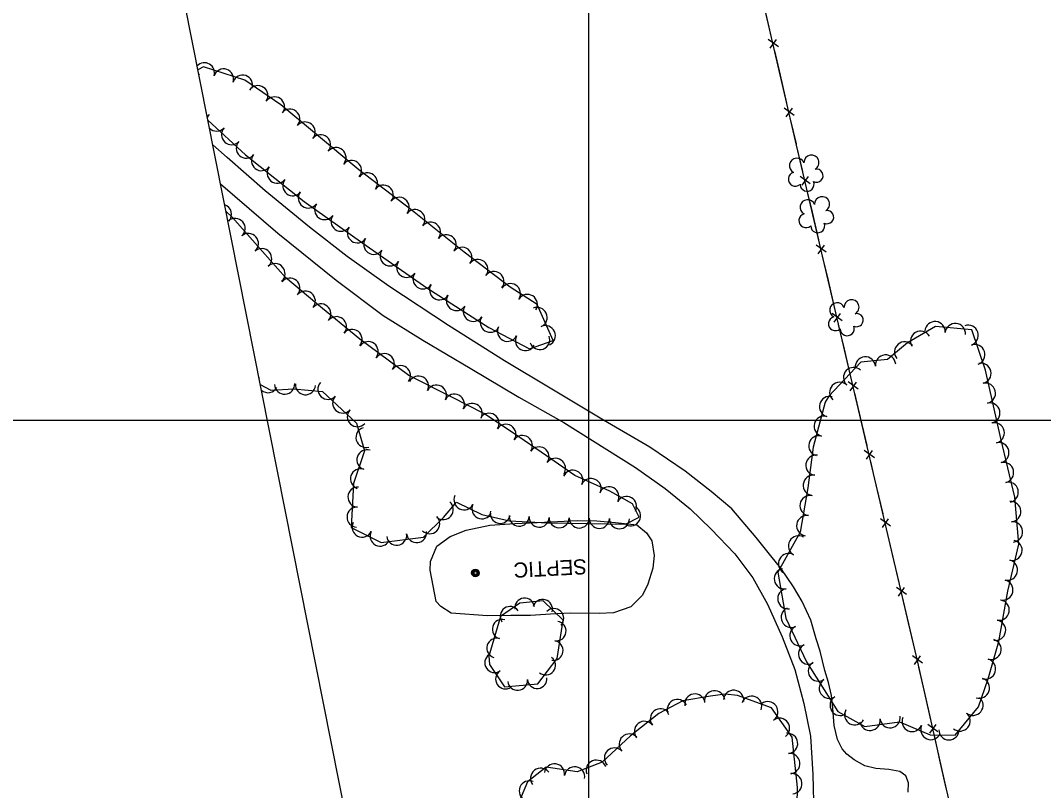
# Model space of a CAD drawing. Extents: x 353423 to 364002, y 127000 to 201942.
# Drawn here: x 360275 to 360680, y 150353.4 to 150658.1 of the extents above; entities that cross this region are included whole.
import ezdxf

# ---------------------------------------------------------------- set-up
doc = ezdxf.new("R2010")
doc.units = 0
for name, color, linetype in [('E_DTM_SlopeBottom', 7, 'Continuous'), ('E_FEN_Generic', 7, 'Continuous'), ('E_LAND_TreeLine', 7, 'Continuous'), ('E_MISCPROP', 7, 'Continuous'), ('E_RDWY_Gravel', 7, 'Continuous'), ('E_UTL_ETransformer', 7, 'Continuous')]:
    doc.layers.add(name, color=color, linetype=linetype)

msp = doc.modelspace()

# ---------------------------------------------------------------- linework, layer by layer
at = {"layer": 'E_DTM_SlopeBottom'}
for p, q in [((360575.03, 150647.69), (360571.04, 150650.58)), ((360571.84, 150647.12), (360574.29, 150650.56)), ((360581.33, 150620.59), (360577.34, 150623.47)), ((360578.14, 150620.02), (360580.59, 150623.46)), ((360587.65, 150593.49), (360583.65, 150596.37)), ((360584.46, 150592.92), (360586.91, 150596.36)), ((360593.98, 150566.39), (360589.99, 150569.27)), ((360590.79, 150565.82), (360593.24, 150569.26)), ((360600.32, 150539.3), (360596.32, 150542.17)), ((360597.13, 150538.72), (360599.58, 150542.16)), ((360606.69, 150512.21), (360602.69, 150515.08)), ((360603.5, 150511.63), (360605.95, 150515.07)), ((360613.06, 150485.12), (360609.06, 150487.99)), ((360609.87, 150484.54), (360612.32, 150487.99)), ((360619.41, 150458.02), (360615.42, 150460.9)), ((360616.23, 150457.45), (360618.67, 150460.89)), ((360625.76, 150430.93), (360621.76, 150433.8)), ((360622.57, 150430.35), (360625.02, 150433.8)), ((360632.11, 150403.83), (360628.11, 150406.71)), ((360628.92, 150403.26), (360631.36, 150406.7)), ((360638.22, 150376.67), (360634.25, 150379.58)), ((360635.03, 150376.12), (360637.5, 150379.54))]:
    msp.add_line(p, q, dxfattribs=at)
for points in [[(360914.12, 149316.01), (360897.46, 149387.79), (360876.86, 149475.25), (360857.68, 149558.61), (360841.91, 149625.52), (360782.81, 149856.44), (360776.95, 149877.38), (360669.69, 150237.14), (360665.96, 150249.68), (360657.05, 150288.08), (360641.55, 150353.99), (360630.22, 150404.25), (360612.75, 150478.84), (360597.81, 150542.39), (360582.28, 150608.85), (360565.08, 150682.81), (360546.77, 150759.93), (360526.86, 150855.63), (360510.85, 150933.48), (360499.68, 150990.1)], [(360572.11, 150652.57), (360569.55, 150663.59)], [(360575.85, 150636.48), (360573.6, 150646.17)], [(360578.41, 150625.47), (360575.85, 150636.48)], [(360582.15, 150609.38), (360579.9, 150619.07)], [(360584.73, 150598.37), (360582.28, 150608.85), (360582.15, 150609.38)], [(360588.49, 150582.28), (360586.22, 150591.96)], [(360591.06, 150571.27), (360588.49, 150582.28)], [(360594.82, 150555.18), (360592.55, 150564.87)], [(360597.39, 150544.17), (360594.82, 150555.18)], [(360601.17, 150528.09), (360598.9, 150537.77)], [(360603.76, 150517.08), (360601.17, 150528.09)], [(360607.54, 150501), (360605.27, 150510.68)], [(360610.13, 150489.99), (360607.54, 150501)], [(360613.91, 150473.91), (360612.75, 150478.84), (360611.64, 150483.59)], [(360616.49, 150462.9), (360613.91, 150473.91)], [(360620.26, 150446.81), (360617.99, 150456.5)], [(360622.83, 150435.8), (360620.26, 150446.81)], [(360626.6, 150419.72), (360624.33, 150429.4)], [(360629.18, 150408.71), (360626.6, 150419.72)], [(360632.85, 150392.6), (360630.66, 150402.3)], [(360635.33, 150381.57), (360632.85, 150392.6)], [(360638.97, 150365.45), (360636.78, 150375.15)], [(360641.45, 150354.42), (360638.97, 150365.45)]]:
    msp.add_lwpolyline(points, dxfattribs=at)
at = {"layer": 'E_FEN_Generic'}
for points in [[(360349.22, 150618.66), (360364.12, 150605.02), (360387.32, 150586.5), (360410.52, 150570.04), (360435.84, 150552.33), (360460.39, 150536.63), (360476.58, 150528.26), (360485.93, 150531.54), (360479.51, 150545.79), (360468.84, 150552.6), (360450.61, 150566.39), (360429.49, 150583.33), (360408.98, 150599.07), (360391.37, 150613.67), (360378.1, 150624.74), (360363.8, 150634.46), (360347.49, 150639.74), (360345.26, 150638.57)], [(360369.96, 150514.15), (360374.1, 150511.88), (360383.27, 150512.37), (360394.63, 150511.28), (360408.03, 150498.84), (360411.15, 150487.84), (360406.79, 150474.93), (360405.99, 150457.49), (360417.78, 150451.59), (360434.59, 150453.72), (360442.44, 150461.44), (360447.57, 150467.58), (360457.65, 150462.62), (360468.65, 150460.14), (360483.71, 150459.36), (360499.72, 150459.14), (360514.47, 150458.85), (360519.91, 150461.64), (360517.27, 150466.92), (360508.26, 150471.88), (360494.46, 150478.12), (360483.29, 150485.9), (360470.17, 150494.87), (360458.4, 150502.65), (360445.79, 150509.13), (360428.77, 150517.7), (360409.38, 150532.09), (360392.32, 150545.99), (360379.89, 150556.41), (360370.77, 150566.74), (360358.97, 150580.22), (360356.36, 150582.65)], [(360595.04, 150509.46), (360593.61, 150507.15), (360588.78, 150489.34), (360586.64, 150473.24), (360583.7, 150455.67), (360574.8, 150439.83), (360578.03, 150421.58), (360586.13, 150404.3), (360598.59, 150384.64), (360609.29, 150378.78), (360622.96, 150380.65), (360635.07, 150375.41), (360645.06, 150375.36), (360654.28, 150386.53), (360658.09, 150397.66), (360662.33, 150412.37), (360665.92, 150432.26), (360670.25, 150450.88), (360668.62, 150469.55), (360663.12, 150492.78), (360657.09, 150519.76), (360651.66, 150535.74), (360637.21, 150537.08), (360626.09, 150530.58), (360618.18, 150523.95), (360607.72, 150522.98), (360595.04, 150509.46)], [(360460.46, 150406.64), (360460.73, 150403.27), (360466.64, 150394.41), (360479.79, 150395.67), (360487.5, 150405.64), (360489.8, 150420.82), (360481.96, 150428.53), (360472.74, 150427.52), (360465.05, 150422.22), (360460.46, 150406.64)], [(360582.2, 150334.21), (360582.66, 150354.57), (360580.53, 150374.54), (360572.32, 150386.12), (360558.92, 150391.04), (360553.93, 150391.54), (360548.18, 150390.82), (360537.22, 150388.92), (360527.68, 150383.92), (360516.44, 150375.05), (360505.35, 150364.62), (360495.4, 150360.76), (360483.17, 150362.61), (360475.71, 150356.86), (360471.76, 150347.52)]]:
    msp.add_lwpolyline(points, dxfattribs=at)
for centre, radius, start, end in [((360347.86, 150637.44), 3.97, 342.0526, 137.1576), ((360342.37, 150634.71), 3.97, 27.6351, 36.3378), ((360355.42, 150634.99), 3.97, 342.0526, 162.0373), ((360362.97, 150632.54), 3.97, 342.0526, 162.0373), ((360369.03, 150628.39), 3.97, 325.8213, 145.806), ((360375.6, 150623.93), 3.97, 325.8213, 145.806), ((360346.83, 150623.66), 3.97, 301.4389, 317.5647), ((360352.68, 150618.3), 3.97, 137.5485, 158.3041), ((360381.62, 150619.1), 3.97, 320.1664, 140.1511), ((360387.72, 150614.01), 3.97, 320.1664, 140.1511), ((360352.68, 150618.3), 3.97, 224.1464, 317.5332), ((360358.54, 150612.94), 3.97, 137.5485, 317.5332), ((360393.83, 150608.94), 3.97, 320.3445, 140.3292), ((360364.4, 150607.59), 3.97, 137.5485, 317.5332), ((360370.43, 150602.65), 3.97, 141.4118, 321.3964), ((360399.94, 150603.87), 3.97, 320.3445, 140.3292), ((360588.15, 150601.91), 2.97, 299.2179, 182.1912), ((360406.05, 150598.8), 3.97, 320.3445, 140.3292), ((360582.42, 150600.68), 2.97, 21.5671, 242.801), ((360376.63, 150597.7), 3.97, 141.4118, 321.3964), ((360412.36, 150593.86), 3.97, 322.4982, 142.4829), ((360581.76, 150595.35), 2.78, 104.538, 312.311), ((360590.14, 150596.75), 2.61, 243.9232, 101.8558), ((360382.83, 150592.74), 3.97, 141.4118, 321.3964), ((360418.65, 150589.03), 3.97, 322.4982, 142.4829), ((360586.41, 150593.36), 2.78, 181.215, 22.2261), ((360388.96, 150587.89), 3.97, 144.6439, 324.6286), ((360592.35, 150585.46), 2.97, 299.2179, 182.1912), ((360354.63, 150581.42), 3.98, 316.9974, 72.1034), ((360395.43, 150583.29), 3.97, 144.6439, 324.6286), ((360424.95, 150584.2), 3.97, 322.4982, 142.4829), ((360586.62, 150584.24), 2.97, 21.5671, 242.801), ((360401.91, 150578.7), 3.97, 144.6439, 324.6286), ((360431.16, 150579.33), 3.97, 321.2851, 141.2697), ((360585.96, 150578.91), 2.78, 104.538, 312.311), ((360594.34, 150580.31), 2.61, 243.9232, 101.8558), ((360360.02, 150575.86), 3.98, 311.1936, 131.1783), ((360408.38, 150574.11), 3.97, 144.6439, 324.6286), ((360437.35, 150574.36), 3.97, 321.2851, 141.2697), ((360590.61, 150576.91), 2.78, 181.215, 22.2261), ((360365.25, 150569.88), 3.98, 311.1936, 131.1783), ((360443.55, 150569.4), 3.97, 321.2851, 141.2697), ((360414.86, 150569.54), 3.97, 145.0378, 325.0225), ((360449.79, 150564.41), 3.97, 322.8841, 142.8688), ((360370.5, 150563.89), 3.98, 311.4665, 131.4512), ((360421.36, 150564.99), 3.97, 145.0378, 325.0225), ((360375.77, 150557.93), 3.98, 311.4665, 131.4512), ((360427.86, 150560.44), 3.97, 145.0378, 325.0225), ((360456.12, 150559.62), 3.97, 322.8841, 142.8688), ((360381.68, 150552.19), 3.98, 320.022, 140.0067), ((360434.37, 150555.89), 3.97, 145.0378, 325.0225), ((360462.45, 150554.83), 3.97, 322.8841, 142.8688), ((360440.91, 150551.55), 3.97, 147.4131, 327.3978), ((360468.98, 150550.04), 3.97, 327.4729, 147.4576), ((360387.78, 150547.08), 3.98, 320.022, 140.0067), ((360447.6, 150547.28), 3.97, 147.4131, 327.3978), ((360475.68, 150545.77), 3.97, 327.4729, 147.4576), ((360393.93, 150541.99), 3.98, 320.8518, 140.8365), ((360454.28, 150543), 3.97, 147.4131, 327.3978), ((360479.55, 150540.63), 3.97, 294.253, 114.2376), ((360598.29, 150543.48), 2.97, 21.5671, 242.801), ((360604.01, 150544.7), 2.97, 299.2179, 182.1912), ((360400.1, 150536.97), 3.98, 320.8518, 140.8365), ((360460.97, 150538.73), 3.97, 147.4131, 327.3978), ((360597.63, 150538.15), 2.78, 104.538, 312.311), ((360606, 150539.55), 2.61, 243.9232, 101.8558), ((360406.26, 150531.95), 3.98, 320.8518, 140.8365), ((360467.83, 150535.12), 3.97, 152.6553, 332.64), ((360482.81, 150533.4), 3.97, 294.253, 114.2376), ((360602.28, 150536.15), 2.78, 181.215, 22.2261), ((360637.06, 150534.98), 4.02, 354.7102, 174.6949), ((360645.07, 150534.23), 4.02, 354.7102, 174.6949), ((360650.18, 150533.52), 4.02, 288.8032, 108.7879), ((360474.88, 150531.48), 3.97, 152.6553, 332.64), ((360480.56, 150531.85), 3.97, 199.3501, 19.3348), ((360631.36, 150531.22), 4.02, 30.2897, 210.2744), ((360412.66, 150527.07), 3.98, 323.4159, 143.4006), ((360625.02, 150526.93), 4.02, 39.9818, 219.9665), ((360652.78, 150525.91), 4.02, 288.8032, 108.7879), ((360419.04, 150522.33), 3.98, 323.4159, 143.4006), ((360609.48, 150521.03), 4.02, 5.3043, 185.289), ((360617.49, 150521.77), 4.02, 5.3043, 185.289), ((360425.43, 150517.59), 3.98, 323.4159, 143.4006), ((360604.83, 150516.82), 4.02, 46.8598, 226.8445), ((360655.22, 150518.49), 4.02, 282.5956, 102.5803), ((360366.08, 150518.66), 3.98, 328.6765, 331.2385), ((360373.05, 150514.83), 3.98, 151.2539, 153.9433), ((360432.6, 150513.44), 3.98, 333.2773, 153.262), ((360373.05, 150514.83), 3.98, 228.5071, 331.2385), ((360379.59, 150514.26), 3.98, 183.0473, 3.032), ((360387.83, 150514.02), 3.98, 174.5328, 354.5175), ((360396.72, 150512.17), 3.98, 137.1361, 317.1208), ((360439.7, 150509.86), 3.98, 333.2773, 153.262), ((360599.33, 150510.96), 4.02, 46.8598, 226.8445), ((360656.97, 150510.64), 4.02, 282.5956, 102.5803), ((360402.55, 150506.76), 3.98, 137.1361, 317.1208), ((360446.78, 150506.28), 3.98, 332.8171, 152.8018), ((360595.3, 150505.34), 4.02, 74.8362, 254.8208), ((360408.38, 150501.35), 3.98, 137.1361, 317.1208), ((360453.86, 150502.64), 3.98, 332.8171, 152.8018), ((360658.73, 150502.79), 4.02, 282.5956, 102.5803), ((360460.52, 150498.75), 3.98, 326.545, 146.5297), ((360593.19, 150497.58), 4.02, 74.8362, 254.8208), ((360411.8, 150493.15), 3.98, 105.8575, 285.8421), ((360467.16, 150494.37), 3.98, 326.545, 146.5297), ((360660.48, 150494.94), 4.02, 282.5956, 102.5803), ((360473.71, 150489.93), 3.98, 325.6416, 145.6262), ((360591.09, 150489.82), 4.02, 74.8362, 254.8208), ((360662.3, 150487.08), 4.02, 283.3351, 103.3198), ((360412.16, 150484.31), 3.98, 71.3652, 251.3499), ((360480.28, 150485.44), 3.98, 325.6416, 145.6262), ((360486.8, 150480.92), 3.98, 325.1653, 145.15), ((360589.95, 150482.15), 4.02, 82.4547, 262.4394), ((360664.16, 150479.25), 4.02, 283.3351, 103.3198), ((360409.62, 150476.77), 3.98, 71.3652, 251.3499), ((360493.67, 150476.2), 3.98, 335.6611, 155.6458), ((360500.91, 150472.92), 3.98, 335.6611, 155.6458), ((360588.89, 150474.17), 4.02, 82.4547, 262.4394), ((360666.01, 150471.43), 4.02, 283.3351, 103.3198), ((360408.63, 150469.54), 3.98, 87.3716, 267.3563), ((360507.98, 150469.65), 3.98, 331.1895, 151.1742), ((360442.37, 150464.6), 3.98, 230.1443, 50.129), ((360450.58, 150468.42), 3.98, 153.8304, 333.815), ((360514.95, 150465.82), 3.98, 331.1895, 151.1742), ((360587.59, 150466.16), 4.02, 80.5067, 260.4914), ((360667.01, 150463.77), 4.02, 275.0044, 94.9891), ((360408.26, 150461.59), 3.98, 87.3716, 267.3563), ((360457.72, 150464.91), 3.98, 153.8304, 333.815), ((360464.94, 150463.11), 3.98, 167.3009, 347.2856), ((360516.54, 150462.11), 3.98, 241.8387, 61.8234), ((360410.28, 150457.67), 3.98, 153.4173, 333.402), ((360437.01, 150459.01), 3.98, 224.518, 44.5027), ((360472.43, 150462.03), 3.98, 177.041, 357.0257), ((360480.38, 150461.62), 3.98, 177.041, 357.0257), ((360488.25, 150461.38), 3.98, 179.2173, 359.2019), ((360496.2, 150461.27), 3.98, 179.2173, 359.2019), ((360504.16, 150461.13), 3.98, 178.8885, 358.8732), ((360512.11, 150460.98), 3.98, 178.8885, 358.8732), ((360586.27, 150458.23), 4.02, 80.5067, 260.4914), ((360667.71, 150455.76), 4.02, 275.0044, 94.9891), ((360417.39, 150454.11), 3.98, 153.4173, 333.402), ((360423.94, 150454.47), 3.98, 187.2442, 7.2289), ((360431.83, 150455.47), 3.98, 187.2442, 7.2289), ((360583.04, 150450.2), 4.02, 60.6762, 240.6609), ((360667.53, 150448.47), 4.02, 256.9111, 76.8958), ((360579.1, 150443.19), 4.02, 60.6762, 240.6609), ((360665.71, 150440.64), 4.02, 256.9111, 76.8958), ((360577.4, 150437.23), 4.02, 100.0395, 280.0241), ((360663.89, 150432.81), 4.02, 256.9111, 76.8958), ((360578.8, 150429.31), 4.02, 100.0395, 280.0241), ((360474.58, 150425.67), 3.89, 6.3028, 186.2875), ((360481.73, 150425.16), 3.89, 344.4074, 164.3921), ((360662.43, 150424.79), 4.02, 259.7761, 79.7608), ((360468.83, 150422.36), 3.89, 34.567, 214.5517), ((360486.17, 150421.54), 3.89, 315.4904, 135.475), ((360580.18, 150421.96), 4.02, 115.1232, 295.1079), ((360465.7, 150417.25), 3.89, 73.5886, 253.5733), ((360487.09, 150416.5), 3.89, 261.4112, 81.3959), ((360583.59, 150414.68), 4.02, 115.1232, 295.1079), ((360661.01, 150416.87), 4.02, 259.7761, 79.7608), ((360463.51, 150409.8), 3.89, 73.5886, 253.5733), ((360485.92, 150408.81), 3.89, 261.4112, 81.3959), ((360587, 150407.4), 4.02, 115.1232, 295.1079), ((360659.24, 150409.26), 4.02, 253.9276, 73.9122), ((360462.7, 150403.98), 3.89, 123.6873, 303.672), ((360482.91, 150403.03), 3.89, 232.2819, 52.2665), ((360590.91, 150400.69), 4.02, 122.3871, 302.3718), ((360657.02, 150401.53), 4.02, 253.9276, 73.9122), ((360467.01, 150397.51), 3.89, 123.6873, 303.672), ((360479.56, 150397.69), 3.89, 185.4914, 5.476), ((360471.82, 150396.95), 3.89, 185.4914, 5.476), ((360595.22, 150393.9), 4.02, 122.3871, 302.3718), ((360654.6, 150393.97), 4.02, 251.1107, 71.0953), ((360542, 150387.62), 4.02, 9.8384, 189.8231), ((360549.82, 150388.91), 4.02, 7.1388, 187.1235), ((360557.33, 150389.09), 4.02, 354.221, 174.2056), ((360564.43, 150386.78), 4.02, 339.8626, 159.8472), ((360599.53, 150387.11), 4.02, 122.3871, 302.3718), ((360652.08, 150387.17), 4.02, 230.4684, 50.4531), ((360528.35, 150381.77), 4.02, 38.2815, 218.2661), ((360535.06, 150385.42), 4.02, 27.6938, 207.6785), ((360570.83, 150384.58), 4.02, 305.3497, 125.3344), ((360575.48, 150378.03), 4.02, 305.3497, 125.3344), ((360605.27, 150383.38), 4.02, 151.272, 331.2567), ((360611.29, 150381.18), 4.02, 187.81, 7.7947), ((360619.26, 150382.27), 4.02, 187.81, 7.7947), ((360628.01, 150380.76), 4.02, 156.5958, 336.5805), ((360646.96, 150380.97), 4.02, 230.4684, 50.4531), ((360522.05, 150376.8), 4.02, 38.2815, 218.2661), ((360635.4, 150377.56), 4.02, 156.5958, 336.5805), ((360516.03, 150371.78), 4.02, 43.2479, 223.2326), ((360578.68, 150372.07), 4.02, 276.1059, 96.0906), ((360642.57, 150377.48), 4.02, 179.7095, 359.6941), ((360510.18, 150366.27), 4.02, 43.2479, 223.2326), ((360579.53, 150364.08), 4.02, 276.1059, 96.0906), ((360480.94, 150358.24), 4.02, 37.663, 217.6477), ((360486.41, 150360), 4.02, 351.3974, 171.3821), ((360494.35, 150358.8), 4.02, 351.3974, 171.3821), ((360502.96, 150361.44), 4.02, 21.197, 201.1817), ((360580.39, 150356.1), 4.02, 276.1059, 96.0906), ((360476.46, 150353.24), 4.02, 67.1024, 247.0871)]:
    msp.add_arc(centre, radius, start, end, dxfattribs=at)
at = {"layer": 'E_LAND_TreeLine'}
for p, q in [((360500, 150500), (360500, 153000)), ((360500, 149000), (360500, 151500)), ((359000, 150500), (361500, 150500)), ((360000, 150500), (362500, 150500))]:
    msp.add_line(p, q, dxfattribs=at)
at = {"layer": 'E_MISCPROP'}
for points in [[(360626.47, 150352.8), (360626.56, 150356.47), (360625.53, 150359.25), (360623.09, 150360.91), (360618.79, 150361.74), (360613.6, 150362.1), (360609.2, 150363.16), (360604.99, 150365.52), (360602.18, 150367.79), (360600.32, 150369.97), (360598.51, 150373.58), (360597.15, 150379.19), (360596.57, 150386), (360596.02, 150390.98), (360594.82, 150396.2), (360593.48, 150400.92), (360591.55, 150408.59), (360589.99, 150413.51), (360587.87, 150420.79), (360584.49, 150428.19), (360581.02, 150434.02), (360575.96, 150441.39), (360572.01, 150446.28), (360566.26, 150453.59), (360556.56, 150464.91), (360548.48, 150471.74), (360538.2, 150479.77), (360524.15, 150489.35), (360505.83, 150499.98), (360485.37, 150512.28), (360466.64, 150523.49), (360444.4, 150537.49), (360420.8, 150552.94), (360404.34, 150564.71), (360389.41, 150576.33), (360371.86, 150590.68), (360356.85, 150603.96), (360351.15, 150608.91)], [(360354.22, 150593.43), (360376.85, 150573.96), (360399.94, 150555.42), (360418.57, 150541.42), (360434.25, 150531.67), (360453.03, 150520.53), (360472.28, 150509.09), (360490.08, 150499.01), (360518.45, 150481.24), (360530.2, 150472.93), (360540.07, 150464.84), (360548.37, 150456.87), (360557.83, 150447.11), (360564.92, 150437.55), (360570.77, 150427.14), (360576.59, 150414.3), (360581.55, 150401.34), (360585.16, 150387.9), (360587.77, 150374.98), (360588.65, 150359.8), (360589.03, 150343.7)]]:
    msp.add_lwpolyline(points, dxfattribs=at)
at = {"layer": 'E_RDWY_Gravel'}
msp.add_lwpolyline([(360590.94, 149306.48), (360465.36, 150033.45), (360281.83, 150958.19)], dxfattribs=at)
at = {"layer": 'E_UTL_ETransformer'}
for points in [[(360437.19, 150440.58), (360437.35, 150444.01), (360439.82, 150450.18), (360445.06, 150453.94), (360451.51, 150456.48), (360460.77, 150458.48), (360470.69, 150459.02), (360482.47, 150459.61), (360495.35, 150460.32), (360503.17, 150460.09), (360510.52, 150459.47), (360519.07, 150458.61), (360522.89, 150455.42), (360524.97, 150452.26), (360525.92, 150446.44), (360525.28, 150441.46), (360523.33, 150435.08), (360521.24, 150430.77), (360516.66, 150426.14), (360509.83, 150423.73), (360504.04, 150423.52), (360492.72, 150423.61), (360484.86, 150423.18), (360476.89, 150422.73), (360469.09, 150422.66), (360459.91, 150422.57)], [(360459.91, 150422.57), (360445.47, 150423.58), (360441.39, 150426.28), (360439.52, 150428.21), (360437.19, 150440.58)]]:
    msp.add_lwpolyline(points, dxfattribs=at)
for centre, radius in [((360455.11, 150439.54), 1.5), ((360455.11, 150439.55), 1.22), ((360455.12, 150439.54), 0.968), ((360455.14, 150439.52), 0.605)]:
    msp.add_circle(centre, radius, dxfattribs=at)

# ---------------------------------------------------------------- texts
msp.add_text('SEPTIC', height=6, rotation=182.9587, dxfattribs=at).set_placement((360499.02, 150445.05))

doc.saveas('drawing.dxf')
